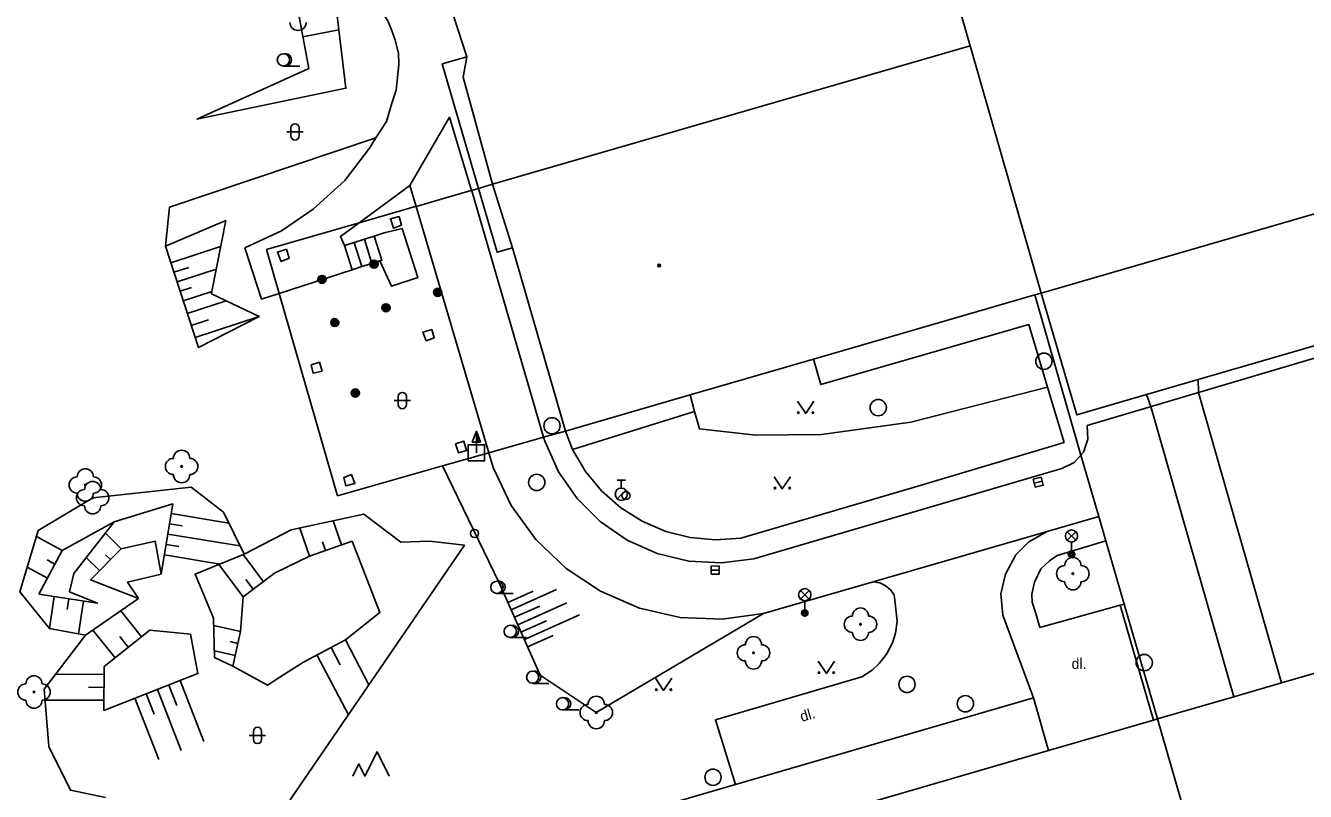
# Model space of a CAD drawing. Extents: x -600309 to -598967, y -1161267 to -1160292.
# Drawn here: x -599727.7 to -599649, y -1160709.6 to -1160662.5 of the extents above; entities that cross this region are included whole.
import ezdxf

# ---------------------------------------------------------------- set-up
doc = ezdxf.new("R2010")
doc.units = 0
for name, color, linetype in [('Level 10', 7, 'Continuous'), ('Level 11', 7, 'Continuous'), ('Level 14', 7, 'Continuous'), ('Level 15', 7, 'Continuous'), ('Level 22', 7, 'Continuous'), ('Level 25', 7, 'Continuous'), ('Level 26', 7, 'Continuous'), ('Level 27', 7, 'Continuous'), ('Level 28', 7, 'Continuous'), ('Level 33', 7, 'Continuous'), ('Level 36', 7, 'Continuous'), ('Level 37', 7, 'Continuous'), ('Level 39', 7, 'Continuous'), ('Level 40', 7, 'Continuous'), ('Level 5', 7, 'Continuous')]:
    doc.layers.add(name, color=color, linetype=linetype)

msp = doc.modelspace()

# ---------------------------------------------------------------- linework, layer by layer
at = {"layer": 'Level 10'}
for points in [[(-599627.05, -1160676.64), (-599631.04, -1160677.82), (-599662.45, -1160687.12)], [(-599661.73, -1160692.7199), (-599664.9099, -1160693.63)], [(-599664.9099, -1160693.63), (-599666.03, -1160694.27), (-599666.83, -1160695.07), (-599667.4699, -1160696.27), (-599667.75, -1160697.4699), (-599667.62, -1160698.79), (-599665.75, -1160703.87)], [(-599675.6, -1160696.73), (-599675.19, -1160696.79), (-599674.86, -1160696.95), (-599674.53, -1160697.2199), (-599674.34, -1160697.51), (-599674.28, -1160697.67), (-599674.13, -1160699.1599), (-599674.2199, -1160699.88), (-599674.42, -1160700.48), (-599674.79, -1160701.18), (-599675.23, -1160701.76), (-599675.6599, -1160702.1599), (-599676.29, -1160702.58), (-599685.3, -1160705.21), (-599684.07, -1160709.2)], [(-599675.6, -1160696.73), (-599682.34, -1160698.68)]]:
    msp.add_lwpolyline(points, dxfattribs=at)
at = {"layer": 'Level 11'}
for points in [[(-599707.77, -1160659.67), (-599706.7, -1160660.57), (-599706.19, -1160661.13), (-599705.83, -1160661.6599), (-599705.45, -1160662.24), (-599705.19, -1160662.89), (-599705, -1160663.42), (-599704.79, -1160664.23), (-599704.77, -1160664.93), (-599704.94, -1160666.51), (-599705.2, -1160667.3), (-599705.54, -1160668.42), (-599706.18, -1160669.43)], [(-599699.88, -1160672.54), (-599702.1, -1160664.89), (-599700.58, -1160664.45)], [(-599700.3, -1160672.6599), (-599701.65, -1160668.17), (-599704.09, -1160672.37)], [(-599706.18, -1160669.43), (-599706.58, -1160670.07)], [(-599706.58, -1160670.07), (-599708.09, -1160672.05), (-599710.03, -1160673.82), (-599711.98, -1160675.1599), (-599714.24, -1160676.2)], [(-599707.21, -1160674.6599), (-599704.09, -1160672.37)], [(-599704.09, -1160672.37), (-599703.71, -1160673.65)], [(-599695.87, -1160687.84), (-599700.29, -1160672.7), (-599700.3, -1160672.6599)], [(-599697.78, -1160676.19), (-599698.73, -1160676.4699), (-599699.88, -1160672.54)], [(-599644.01, -1160672.82), (-599641.84, -1160680.3), (-599655.62, -1160684.3), (-599658.79, -1160685.22), (-599663.08, -1160686.47), (-599665.26, -1160678.98)], [(-599704.76, -1160674.26), (-599704.6, -1160674.81), (-599705.1, -1160674.98), (-599705.29, -1160674.4099), (-599704.76, -1160674.26)], [(-599703.71, -1160673.65), (-599699.23, -1160688.8)], [(-599708.12, -1160676.05), (-599708.36, -1160675.5), (-599707.21, -1160674.6599)], [(-599705.67, -1160675.28), (-599704.56, -1160675), (-599703.6, -1160678.02), (-599705.2199, -1160678.56), (-599705.94, -1160677)], [(-599706.89, -1160675.6599), (-599707.51, -1160675.86)], [(-599706.28, -1160675.4699), (-599706.89, -1160675.6599)], [(-599706.43, -1160677.1599), (-599706.89, -1160675.6599)], [(-599705.67, -1160675.28), (-599706.28, -1160675.4699)], [(-599706.28, -1160675.4699), (-599705.81, -1160676.96), (-599705.94, -1160677)], [(-599714.24, -1160676.2), (-599713.2199, -1160679.36)], [(-599711.69, -1160676.28), (-599711.51, -1160676.84), (-599712, -1160677.04), (-599712.24, -1160676.46), (-599711.69, -1160676.28)], [(-599707.51, -1160675.86), (-599708.12, -1160676.05)], [(-599708.12, -1160676.05), (-599707.65, -1160677.55)], [(-599707.51, -1160675.86), (-599707.04, -1160677.35)], [(-599707.65, -1160677.55), (-599707.04, -1160677.35)], [(-599707.04, -1160677.35), (-599706.43, -1160677.1599)], [(-599706.43, -1160677.1599), (-599705.94, -1160677)], [(-599712.13, -1160679), (-599707.65, -1160677.55)], [(-599713.2199, -1160679.36), (-599712.13, -1160679)], [(-599702.75, -1160681.2199), (-599702.6, -1160681.73), (-599703.1, -1160681.9099), (-599703.29, -1160681.38), (-599702.75, -1160681.2199)], [(-599664.87, -1160684.77), (-599666.03, -1160680.9), (-599678.82, -1160684.6), (-599679.27, -1160683.04)], [(-599709.6599, -1160683.23), (-599709.49, -1160683.77), (-599710.05, -1160683.9), (-599710.17, -1160683.39), (-599709.6599, -1160683.23)], [(-599650.48, -1160702.95), (-599655.59, -1160685.09), (-599655.62, -1160684.3)], [(-599686.58, -1160686.26), (-599686.86, -1160685.24)], [(-599664.87, -1160684.77), (-599673.29, -1160686.9099), (-599678.77, -1160687.68), (-599682.82, -1160687.7199), (-599686.29, -1160687.33), (-599686.58, -1160686.26)], [(-599663.86, -1160688.1599), (-599664.87, -1160684.77)], [(-599658.79, -1160685.22), (-599658.53, -1160685.96), (-599653.43, -1160703.81)], [(-599686.58, -1160686.26), (-599694.09, -1160688.59)], [(-599694.53, -1160687.46), (-599694.09, -1160688.59)], [(-599662.82, -1160688.94), (-599662.6599, -1160688.77), (-599662.39, -1160687.9699), (-599662.45, -1160687.12)], [(-599701.29, -1160688.24), (-599700.78, -1160688.08), (-599700.6, -1160688.65), (-599701.11, -1160688.81), (-599701.29, -1160688.24)], [(-599695.78, -1160688.13), (-599695.87, -1160687.84)], [(-599695.78, -1160688.13), (-599694.95, -1160689.96), (-599693.81, -1160691.61), (-599692.39, -1160693.03), (-599690.73, -1160694.17), (-599688.89, -1160694.99), (-599686.94, -1160695.46), (-599684.93, -1160695.57), (-599682.94, -1160695.32)], [(-599663.86, -1160688.1599), (-599673.05, -1160690.9099), (-599683.73, -1160694.05)], [(-599699.23, -1160688.8), (-599698.96, -1160689.71)], [(-599694.09, -1160688.59), (-599693.3, -1160689.94), (-599692.3, -1160691.14), (-599691.12, -1160692.18), (-599689.8, -1160693.01), (-599688.36, -1160693.63), (-599686.85, -1160694.01), (-599685.29, -1160694.1599), (-599683.73, -1160694.05)], [(-599664, -1160689.76), (-599663.23, -1160689.4), (-599662.82, -1160688.94)], [(-599698.96, -1160689.71), (-599697.86, -1160692.04), (-599696.35, -1160694.13), (-599694.49, -1160695.9099), (-599692.36, -1160697.31), (-599689.98, -1160698.35), (-599687.4699, -1160698.92), (-599684.89, -1160699.03), (-599682.34, -1160698.68)], [(-599664, -1160689.76), (-599682.94, -1160695.32)], [(-599707.68, -1160690.14), (-599707.4699, -1160690.69), (-599708.03, -1160690.83), (-599708.1599, -1160690.32), (-599707.68, -1160690.14)], [(-599675.6, -1160696.73), (-599664.9099, -1160693.63)], [(-599661.29, -1160694.21), (-599664.28, -1160695.12), (-599664.76, -1160695.44), (-599665.28, -1160695.94), (-599665.68, -1160696.76), (-599665.84, -1160697.5), (-599665.82, -1160697.98), (-599665.6, -1160698.68), (-599665.35, -1160699.54), (-599660.42, -1160698.17)], [(-599660.42, -1160698.17), (-599660.1599, -1160698.11)], [(-599660.42, -1160698.17), (-599658.37, -1160705.23)]]:
    msp.add_lwpolyline(points, dxfattribs=at)
at = {"layer": 'Level 14'}
for points in [[(-599708.33, -1160652.59), (-599719.45, -1160652.82), (-599712.6, -1160653.76), (-599711.94, -1160656.38), (-599710.31, -1160665.17), (-599717.19, -1160668.28)], [(-599717.19, -1160668.28), (-599708.03, -1160666.38), (-599709.32, -1160655.6), (-599708.33, -1160652.59)], [(-599719.12, -1160676.09), (-599718.87, -1160673.7), (-599706.18, -1160669.43)], [(-599719.12, -1160676.09), (-599715.42, -1160674.52), (-599716.27, -1160678.88), (-599716.3, -1160679.02), (-599713.36, -1160680.4099), (-599717.1, -1160682.32), (-599719.12, -1160676.09)], [(-599682.34, -1160698.68), (-599692.63, -1160704.77), (-599696.08, -1160702.4699), (-599698.61, -1160696.8), (-599702.09, -1160689.61)], [(-599724.04, -1160700.02), (-599726.26, -1160699.61), (-599728.08, -1160697.35), (-599726.95, -1160693.58), (-599723.6, -1160691.56), (-599717.55, -1160690.9099), (-599715.56, -1160692.44), (-599714.29, -1160695.04)], [(-599722.28, -1160693.04), (-599718.67, -1160691.94), (-599719.38, -1160696.26)], [(-599726.92, -1160697.49), (-599725.4699, -1160694.8), (-599722.28, -1160693.04)], [(-599726.92, -1160697.49), (-599723.31, -1160698.05), (-599725.02, -1160697.35), (-599724.76, -1160696.23), (-599722.28, -1160693.04)], [(-599714.29, -1160695.04), (-599711.4, -1160693.54), (-599706.92, -1160692.58), (-599704.65, -1160694.29), (-599702.89, -1160694.23), (-599700.73, -1160694.48)], [(-599719.38, -1160696.26), (-599719.76, -1160694.24), (-599721.85, -1160694.7), (-599723.74, -1160696.61), (-599720.79, -1160697.76)], [(-599700.73, -1160694.48), (-599711.9, -1160710.79), (-599717.82, -1160714.2)], [(-599707.64, -1160694.24), (-599710.27, -1160695.15), (-599712.4099, -1160696.21), (-599714.35, -1160697.6599), (-599714.5, -1160699.78), (-599714.98, -1160701.92)], [(-599707.64, -1160694.24), (-599705.94, -1160698.62), (-599708.06, -1160700.31), (-599710.64, -1160701.67), (-599711.75, -1160702.38), (-599712.85, -1160703.09), (-599714.98, -1160701.92)], [(-599714.98, -1160701.92), (-599716.1, -1160701.38), (-599716.1599, -1160698.9699), (-599717.3, -1160696.26), (-599714.29, -1160695.04)], [(-599719.38, -1160696.26), (-599721.45, -1160696.75), (-599720.79, -1160697.76)], [(-599720.79, -1160697.76), (-599724.04, -1160700.02)], [(-599722.81, -1160709.99), (-599724.9699, -1160709.55), (-599726.29, -1160706.86), (-599726.58, -1160703.33), (-599724.04, -1160700.02)], [(-599717.59, -1160699.95), (-599717.13, -1160702.38), (-599722.92, -1160704.64), (-599722.9, -1160701.94), (-599720.09, -1160699.7), (-599717.59, -1160699.95)]]:
    msp.add_lwpolyline(points, dxfattribs=at)
at = {"layer": 'Level 15'}
for points in [[(-599708.46, -1160662.79), (-599710.67, -1160663.2199)], [(-599718.79, -1160677.11), (-599715.73, -1160676.12)], [(-599718.6, -1160677.7), (-599717.69, -1160677.4)], [(-599718.4099, -1160678.28), (-599716, -1160677.5)], [(-599718.2199, -1160678.87), (-599717.53, -1160678.64)], [(-599718.03, -1160679.45), (-599716.27, -1160678.88)], [(-599717.78, -1160680.24), (-599715.38, -1160679.46)], [(-599717.3, -1160681.7), (-599713.36, -1160680.4099)], [(-599717.54, -1160680.9699), (-599716.48, -1160680.62)], [(-599715.23, -1160693.12), (-599718.77, -1160692.53)], [(-599708.29, -1160694.46), (-599708.8, -1160692.98)], [(-599727.06, -1160693.94), (-599725.4699, -1160694.8)], [(-599722.82, -1160693.74), (-599721.85, -1160694.7)], [(-599714.54, -1160694.53), (-599718.98, -1160693.81)], [(-599718.09, -1160693.3), (-599718.87, -1160693.17)], [(-599710.87, -1160693.43), (-599710.27, -1160695.15)], [(-599718.3, -1160694.57), (-599719.08, -1160694.44)], [(-599709.46, -1160694.27), (-599709.28, -1160694.81)], [(-599726.4, -1160695.39), (-599725.93, -1160695.65)], [(-599723.99, -1160695.24), (-599723.18, -1160696.04)], [(-599722.81, -1160695.08), (-599722.51, -1160695.37)], [(-599715.76, -1160695.64), (-599719.19, -1160695.08)], [(-599713.1, -1160696.73), (-599714.35, -1160695.06)], [(-599726.38, -1160696.5), (-599727.62, -1160695.83)], [(-599714.35, -1160697.6599), (-599715.84, -1160695.67)], [(-599713.73, -1160697.19), (-599714.18, -1160696.59)], [(-599726.26, -1160699.61), (-599725.9699, -1160697.64)], [(-599725.17, -1160698.44), (-599725.06, -1160697.78)], [(-599696.51, -1160697.3), (-599698.07, -1160698)], [(-599695.08, -1160697.21), (-599697.87, -1160698.46)], [(-599724.4699, -1160699.94), (-599724.1599, -1160697.92)], [(-599721.87, -1160698.51), (-599720.6, -1160700.11)], [(-599696.1, -1160698.2199), (-599697.6599, -1160698.9099)], [(-599694.44, -1160698.02), (-599697.46, -1160699.37)], [(-599714.5, -1160699.78), (-599716.15, -1160699.4099)], [(-599695.69, -1160699.13), (-599697.26, -1160699.83)], [(-599693.6599, -1160698.77), (-599697.05, -1160700.28)], [(-599723.58, -1160699.7), (-599722.2199, -1160701.4)], [(-599721.93, -1160700.1), (-599721.4099, -1160700.75)], [(-599695.29, -1160700.04), (-599696.85, -1160700.74)], [(-599716.11, -1160700.98), (-599714.83, -1160701.26)], [(-599715.15, -1160700.4099), (-599714.67, -1160700.52)], [(-599708.37, -1160701.84), (-599708.93, -1160700.77)], [(-599706.61, -1160703.06), (-599708.06, -1160700.31)], [(-599707.87, -1160704.9099), (-599709.81, -1160701.23)], [(-599725.87, -1160702.4099), (-599722.9, -1160702.43)], [(-599723.86, -1160703.2199), (-599722.9099, -1160703.23)], [(-599719.62, -1160703.35), (-599718.15, -1160707.1)], [(-599718.92, -1160703.08), (-599718.43, -1160704.33)], [(-599716.76, -1160706.56), (-599718.2199, -1160702.81)], [(-599726.53, -1160704), (-599722.92, -1160704.02)], [(-599721.01, -1160703.89), (-599719.54, -1160707.65)], [(-599720.31, -1160703.62), (-599719.82, -1160704.87)]]:
    msp.add_lwpolyline(points, dxfattribs=at)
at = {"layer": 'Level 22'}
for centre in [(-599718.13, -1160689.64), (-599724.05, -1160690.78), (-599723.6, -1160691.56), (-599663.32, -1160696.23), (-599676.38, -1160699.34), (-599682.96, -1160701.1), (-599727.21, -1160703.51), (-599692.63, -1160704.77)]:
    msp.add_circle(centre, 0.05, dxfattribs=at)
for centre, start, end in [((-599710.9699, -1160662.33), 180, 0), ((-599718.63, -1160689.64), 90, 270), ((-599718.13, -1160689.14), 0, 180), ((-599717.63, -1160689.64), 270, 90), ((-599724.05, -1160690.28), 0, 180), ((-599724.55, -1160690.78), 90, 270), ((-599723.6, -1160691.06), 0, 180), ((-599723.55, -1160690.78), 270, 90), ((-599718.13, -1160690.14), 180, 0), ((-599724.1, -1160691.56), 90, 270), ((-599724.05, -1160691.28), 180, 0), ((-599723.1, -1160691.56), 270, 90), ((-599723.6, -1160692.06), 180, 0), ((-599663.32, -1160695.73), 0, 180), ((-599663.82, -1160696.23), 90, 270), ((-599662.82, -1160696.23), 270, 90), ((-599663.32, -1160696.73), 180, 0), ((-599676.38, -1160698.84), 0, 180), ((-599676.88, -1160699.34), 90, 270), ((-599675.88, -1160699.34), 270, 90), ((-599682.96, -1160700.6), 0, 180), ((-599676.38, -1160699.84), 180, 0), ((-599683.46, -1160701.1), 90, 270), ((-599682.46, -1160701.1), 270, 90), ((-599682.96, -1160701.6), 180, 0), ((-599727.21, -1160703.01), 0, 180), ((-599727.71, -1160703.51), 90, 270), ((-599726.71, -1160703.51), 270, 90), ((-599727.21, -1160704.01), 180, 0), ((-599692.63, -1160704.27), 0, 180), ((-599693.13, -1160704.77), 90, 270), ((-599692.13, -1160704.77), 270, 90), ((-599692.63, -1160705.27), 180, 0)]:
    msp.add_arc(centre, 0.5, start, end, dxfattribs=at)
at = {"layer": 'Level 25'}
for p, q in [((-599700.252, -1160688.148), (-599700, -1160687.474)), ((-599700, -1160688.148), (-599700.252, -1160688.148)), ((-599700, -1160688.8), (-599700, -1160688.15))]:
    msp.add_line(p, q, dxfattribs=at)
for points in [[(-599699.75, -1160688.15), (-599700, -1160688.15), (-599700, -1160687.474), (-599700, -1160687.474)], [(-599699.807, -1160688.11), (-599699.96, -1160688.11), (-599699.96, -1160687.697)], [(-599699.865, -1160688.07), (-599699.92, -1160688.07), (-599699.92, -1160687.921)]]:
    msp.add_lwpolyline(points, close=True, dxfattribs=at)
for centre, radius in [((-599706.3, -1160677.2), 0.25), ((-599706.3, -1160677.2), 0.2), ((-599706.3, -1160677.2), 0.15), ((-599706.3, -1160677.2), 0.1), ((-599706.3, -1160677.2), 0.05), ((-599709.5, -1160678.14), 0.25), ((-599709.5, -1160678.14), 0.2), ((-599709.5, -1160678.14), 0.15), ((-599709.5, -1160678.14), 0.1), ((-599709.5, -1160678.14), 0.05), ((-599702.38, -1160678.93), 0.25), ((-599702.38, -1160678.93), 0.2), ((-599702.38, -1160678.93), 0.15), ((-599702.38, -1160678.93), 0.1), ((-599702.38, -1160678.93), 0.05), ((-599705.56, -1160679.88), 0.25), ((-599705.56, -1160679.88), 0.2), ((-599705.56, -1160679.88), 0.15), ((-599705.56, -1160679.88), 0.1), ((-599708.71, -1160680.79), 0.25), ((-599705.56, -1160679.88), 0.05), ((-599708.71, -1160680.79), 0.2), ((-599708.71, -1160680.79), 0.15), ((-599708.71, -1160680.79), 0.1), ((-599708.71, -1160680.79), 0.05), ((-599707.45, -1160685.12), 0.25), ((-599707.45, -1160685.12), 0.2), ((-599707.45, -1160685.12), 0.15), ((-599707.45, -1160685.12), 0.1), ((-599707.45, -1160685.12), 0.05)]:
    msp.add_circle(centre, radius, dxfattribs=at)
at = {"layer": 'Level 26'}
msp.add_lwpolyline([(-599700.5, -1160689.3), (-599699.5, -1160689.3), (-599699.5, -1160688.3), (-599700.5, -1160688.3)], close=True, dxfattribs=at)
at = {"layer": 'Level 27'}
for p, q in [((-599665.6923, -1160690.6716), (-599665.2077, -1160690.5484)), ((-599685.57, -1160696.0138), (-599685.07, -1160696.0062))]:
    msp.add_line(p, q, dxfattribs=at)
for points in [[(-599665.6307, -1160690.9139), (-599665.1461, -1160690.7907), (-599665.2693, -1160690.3061), (-599665.7539, -1160690.4293)], [(-599685.5662, -1160696.2638), (-599685.0662, -1160696.2562), (-599685.0738, -1160695.7562), (-599685.5738, -1160695.7638)]]:
    msp.add_lwpolyline(points, close=True, dxfattribs=at)
for centre in [(-599665.1, -1160683.17), (-599675.29, -1160686.02), (-599695.35, -1160687.14), (-599696.29, -1160690.62), (-599658.93, -1160701.7), (-599673.52, -1160703.04), (-599669.93, -1160704.23), (-599685.45, -1160708.75)]:
    msp.add_circle(centre, 0.5, dxfattribs=at)
at = {"layer": 'Level 28'}
for p, q in [((-599691.34, -1160690.475), (-599690.84, -1160690.475)), ((-599691.09, -1160690.975), (-599691.09, -1160690.475)), ((-599691.348, -1160691.622), (-599690.818, -1160691.092))]:
    msp.add_line(p, q, dxfattribs=at)
for centre, radius in [((-599691.09, -1160691.35), 0.375), ((-599690.8, -1160691.43), 0.25), ((-599700.12, -1160693.76), 0.25)]:
    msp.add_circle(centre, radius, dxfattribs=at)
at = {"layer": 'Level 33'}
for p, q in [((-599663.665, -1160694.18), (-599663.135, -1160693.65)), ((-599663.665, -1160693.65), (-599663.135, -1160694.18)), ((-599663.4, -1160694.29), (-599663.4, -1160695.04)), ((-599680.075, -1160697.79), (-599679.545, -1160697.26)), ((-599680.075, -1160697.26), (-599679.545, -1160697.79)), ((-599679.81, -1160697.9), (-599679.81, -1160698.65))]:
    msp.add_line(p, q, dxfattribs=at)
for centre, radius in [((-599663.4, -1160693.915), 0.375), ((-599663.4, -1160695.04), 0.2), ((-599663.4, -1160695.04), 0.1445), ((-599663.4, -1160695.04), 0.0876), ((-599679.81, -1160697.525), 0.375), ((-599679.81, -1160698.65), 0.2), ((-599679.81, -1160698.65), 0.1445), ((-599679.81, -1160698.65), 0.0876)]:
    msp.add_circle(centre, radius, dxfattribs=at)
at = {"layer": 'Level 36'}
for p, q in [((-599711.87, -1160665.015), (-599710.87, -1160665.015)), ((-599711.656, -1160669.066), (-599710.656, -1160669.066)), ((-599711.406, -1160668.816), (-599711.406, -1160669.316)), ((-599710.906, -1160668.816), (-599710.906, -1160669.316)), ((-599705.056, -1160685.586), (-599704.056, -1160685.586)), ((-599704.806, -1160685.336), (-599704.806, -1160685.836)), ((-599704.306, -1160685.336), (-599704.306, -1160685.836)), ((-599698.74, -1160697.445), (-599697.74, -1160697.445)), ((-599697.92, -1160700.155), (-599696.92, -1160700.155)), ((-599696.54, -1160702.975), (-599695.54, -1160702.975)), ((-599694.7, -1160704.605), (-599693.7, -1160704.605)), ((-599713.966, -1160706.176), (-599712.966, -1160706.176)), ((-599713.716, -1160705.926), (-599713.716, -1160706.426)), ((-599713.216, -1160705.926), (-599713.216, -1160706.426))]:
    msp.add_line(p, q, dxfattribs=at)
for points in [[(-599680.25, -1160685.63), (-599679.75, -1160686.38), (-599679.25, -1160685.63)], [(-599681.69, -1160690.27), (-599681.19, -1160691.02), (-599680.69, -1160690.27)], [(-599678.98, -1160701.62), (-599678.48, -1160702.37), (-599677.98, -1160701.62)], [(-599688.99, -1160702.6599), (-599688.49, -1160703.4099), (-599687.99, -1160702.6599)]]:
    msp.add_lwpolyline(points, dxfattribs=at)
for centre, radius in [((-599711.87, -1160664.6396), 0.375), ((-599680.2002, -1160686.3298), 0.05), ((-599679.3008, -1160686.3298), 0.05), ((-599681.6402, -1160690.9698), 0.05), ((-599680.7408, -1160690.9698), 0.05), ((-599698.74, -1160697.0696), 0.375), ((-599697.92, -1160699.7796), 0.375), ((-599696.54, -1160702.5996), 0.375), ((-599678.9302, -1160702.3198), 0.05), ((-599678.0308, -1160702.3198), 0.05), ((-599688.9402, -1160703.3597), 0.05), ((-599688.0408, -1160703.3597), 0.05), ((-599694.7, -1160704.2296), 0.375)]:
    msp.add_circle(centre, radius, dxfattribs=at)
for centre, radius, start, end in [((-599711.745, -1160664.6396), 0.375, 260.405931, 99.594069), ((-599711.1557, -1160668.8163), 0.25, 0, 180), ((-599711.1557, -1160669.3163), 0.25, 180, 0), ((-599704.5557, -1160685.3363), 0.25, 0, 180), ((-599704.5557, -1160685.8363), 0.25, 180, 0), ((-599698.615, -1160697.0696), 0.375, 260.405931, 99.594069), ((-599697.795, -1160699.7796), 0.375, 260.405931, 99.594069), ((-599696.415, -1160702.5996), 0.375, 260.405931, 99.594069), ((-599694.575, -1160704.2296), 0.375, 260.405931, 99.594069), ((-599713.4657, -1160705.9263), 0.25, 0, 180), ((-599713.4657, -1160706.4263), 0.25, 180, 0)]:
    msp.add_arc(centre, radius, start, end, dxfattribs=at)
at = {"layer": 'Level 37'}
msp.add_lwpolyline([(-599707.61, -1160708.68), (-599707.235, -1160707.93), (-599706.86, -1160708.68), (-599706.11, -1160707.18), (-599705.36, -1160708.68)], dxfattribs=at)
at = {"layer": 'Level 39'}
for radius in [0.09, 0.0398]:
    msp.add_circle((-599688.76, -1160677.28), radius, dxfattribs=at)
at = {"layer": 'Level 5'}
for points in [[(-599675.13, -1160644.7199), (-599669.64, -1160663.78)], [(-599700.58, -1160664.45), (-599701.98, -1160660.14)], [(-599669.64, -1160663.78), (-599699.02, -1160672.29)], [(-599669.64, -1160663.78), (-599665.26, -1160678.98)], [(-599700.81, -1160665.7), (-599700.58, -1160664.45)], [(-599699.02, -1160672.29), (-599700.81, -1160665.7)], [(-599703.71, -1160673.65), (-599700.4099, -1160672.69)], [(-599700.4099, -1160672.69), (-599700.3, -1160672.6599)], [(-599700.3, -1160672.6599), (-599699.88, -1160672.54)], [(-599699.88, -1160672.54), (-599699.02, -1160672.29)], [(-599697.78, -1160676.19), (-599699.02, -1160672.29)], [(-599644.01, -1160672.82), (-599665.26, -1160678.98)], [(-599707.21, -1160674.6599), (-599703.83, -1160673.68)], [(-599703.83, -1160673.68), (-599703.71, -1160673.65)], [(-599712.9099, -1160676.3), (-599707.21, -1160674.6599)], [(-599712.21, -1160678.7199), (-599712.9099, -1160676.3)], [(-599694.53, -1160687.46), (-599697.78, -1160676.19)], [(-599712.13, -1160679), (-599712.21, -1160678.7199)], [(-599665.65, -1160679.09), (-599665.26, -1160678.98)], [(-599708.54, -1160691.44), (-599712.13, -1160679)], [(-599665.65, -1160679.09), (-599679.27, -1160683.04)], [(-599662.82, -1160688.94), (-599665.65, -1160679.09)], [(-599679.27, -1160683.04), (-599686.86, -1160685.24)], [(-599686.86, -1160685.24), (-599694.53, -1160687.46)], [(-599694.53, -1160687.46), (-599695.87, -1160687.84)], [(-599695.87, -1160687.84), (-599699.23, -1160688.8)], [(-599699.23, -1160688.8), (-599702.09, -1160689.61)], [(-599661.73, -1160692.7199), (-599662.82, -1160688.94)], [(-599702.09, -1160689.61), (-599708.54, -1160691.44)], [(-599661.29, -1160694.21), (-599661.73, -1160692.7199)], [(-599660.1599, -1160698.11), (-599661.29, -1160694.21)], [(-599658.11, -1160705.1599), (-599660.1599, -1160698.11)], [(-599658.11, -1160705.16), (-599653.43, -1160703.81), (-599650.48, -1160702.95), (-599636.29, -1160698.85)], [(-599684.07, -1160709.2), (-599665.75, -1160703.87)], [(-599665.75, -1160703.87), (-599664.81, -1160707.11)], [(-599664.81, -1160707.11), (-599658.37, -1160705.23)], [(-599658.37, -1160705.23), (-599658.11, -1160705.1599)], [(-599658.11, -1160705.1599), (-599653.78, -1160720.14)], [(-599693.69, -1160715.5), (-599664.81, -1160707.11)], [(-599689.35, -1160710.74), (-599684.07, -1160709.2)]]:
    msp.add_lwpolyline(points, dxfattribs=at)

# ---------------------------------------------------------------- texts
at = {"layer": 'Level 40'}
msp.add_text('dl.', height=0.65, dxfattribs=at).set_placement((-599663.4, -1160702.09))
msp.add_text('dl.', height=0.65, rotation=16.41, dxfattribs=at).set_placement((-599679.99, -1160705.35))

doc.saveas('drawing.dxf')
